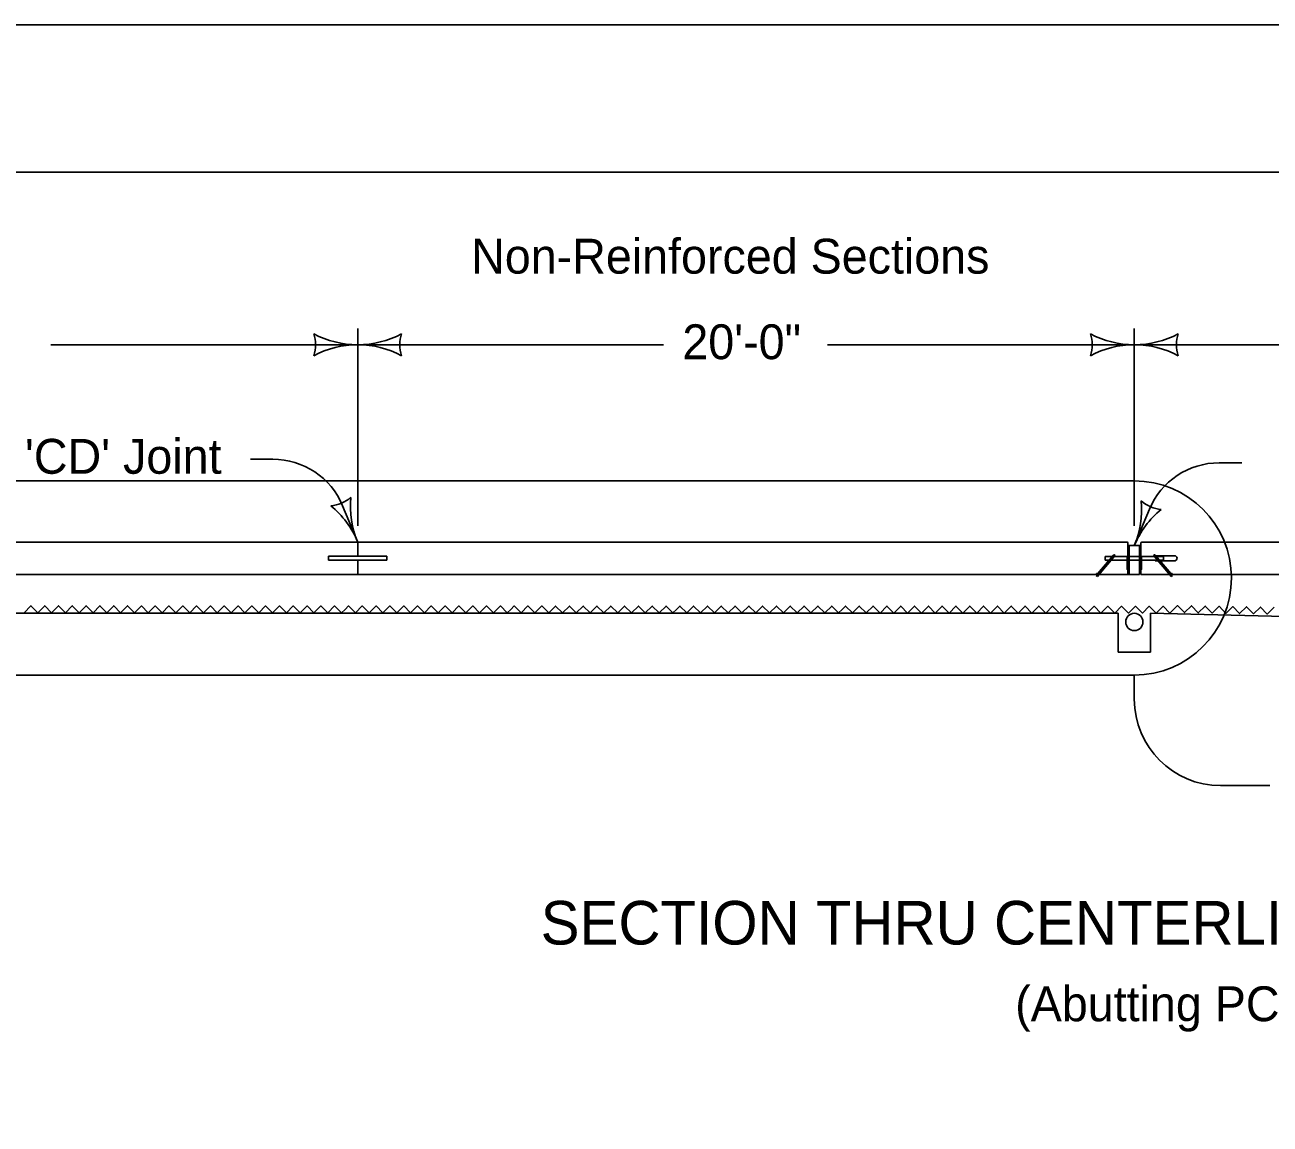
# Model space of a CAD drawing. Extents: x 5546 to 81668, y 3174 to 15999.
# Drawn here: x 14425 to 14996, y 9440 to 9944 of the extents above; entities that cross this region are included whole.
import ezdxf

# ---------------------------------------------------------------- set-up
doc = ezdxf.new("R2010")
doc.units = 0
for name, color, linetype in [('Level 61', 7, 'Continuous'), ('PS_BOLT', 7, 'Continuous'), ('PS_CONST', 7, 'Continuous'), ('PS_DAWA', 7, 'Continuous'), ('PS_DIM', 7, 'Continuous'), ('PS_SHAPE', 7, 'Continuous')]:
    doc.layers.add(name, color=color, linetype=linetype)

msp = doc.modelspace()

# ---------------------------------------------------------------- linework, layer by layer
at = {"layer": 'Level 61'}
msp.add_lwpolyline([(13732.52, 9944.02), (16867.53, 9944.02), (16867.53, 7924.02), (13732.52, 7924.02)], close=True, dxfattribs=at)
at = {"layer": 'PS_BOLT'}
for p, q in [((14577.37, 9706.74), (14220.97, 9706.74)), ((14930.38, 9706.7), (14577.37, 9706.74)), ((14577.37, 9706.74), (14577.37, 9700.26)), ((14577.37, 9700.26), (14577.37, 9706.74)), ((14930.8, 9706.28), (14930.8, 9706.28)), ((14930.8, 9691.85), (14930.8, 9706.28)), ((14564.01, 9698.39), (14564.01, 9700.24)), ((14564.01, 9700.24), (14577.37, 9700.24)), ((14564.01, 9698.39), (14564.01, 9700.24)), ((14564.01, 9700.24), (14590.74, 9700.24)), ((14577.37, 9698.36), (14564.01, 9698.39)), ((14577.37, 9700.26), (14590.74, 9700.24)), ((14590.74, 9700.24), (14577.37, 9700.26)), ((14577.39, 9698.39), (14577.37, 9691.89)), ((14577.37, 9691.89), (14577.39, 9698.39)), ((14590.74, 9698.39), (14577.39, 9698.39)), ((14590.74, 9700.25), (14590.74, 9698.39)), ((14590.74, 9700.24), (14590.74, 9698.39)), ((14220.97, 9691.89), (14577.37, 9691.89)), ((14577.37, 9691.89), (14843.21, 9691.85)), ((14843.21, 9691.85), (14930.8, 9691.85))]:
    msp.add_line(p, q, dxfattribs=at)
msp.add_lwpolyline([(14930.8, 9706.28), (14930.71, 9706.63), (14930.38, 9706.7)], dxfattribs=at)
at = {"layer": 'PS_CONST'}
for p, q in [((14528.1, 9744.74), (14538.44, 9744.74)), ((14983.04, 9743.09), (14972.7, 9743.09)), ((14933.77, 9734.8), (14220.97, 9734.8)), ((14570.43, 9723.4), (14577.37, 9706.74)), ((14940.7, 9721.75), (14933.77, 9705.1)), ((14933.77, 9645.7), (14220.97, 9645.7)), ((14933.77, 9645.7), (14933.77, 9634.6)), ((14996.01, 9595), (14973.37, 9595))]:
    msp.add_line(p, q, dxfattribs=at)
for centre, radius, start, end in [((14538.45, 9710.09), 34.65, 22.5907, 90), ((14972.69, 9708.45), 34.65, 90, 157.4093), ((14933.77, 9690.25), 44.55, 270, 90), ((14563.6, 9739.84), 16.51, 274.8585, 310.3252), ((14616.84, 9723.16), 42.75, 174.5193, 202.5918), ((14537.9, 9690.32), 42.75, 22.5918, 50.6643), ((14894.3, 9721.52), 42.75, 337.4082, 5.4807), ((14973.24, 9688.67), 42.75, 129.3357, 157.4082), ((14947.54, 9738.19), 16.51, 229.6748, 265.1415), ((14973.37, 9634.6), 39.6, 180, 270)]:
    msp.add_arc(centre, radius, start, end, dxfattribs=at)
at = {"layer": 'PS_DAWA'}
for p, q in [((16092.07, 9876.46), (14220.97, 9876.46)), ((14577.37, 9714.12), (14577.37, 9804.69)), ((14933.77, 9714.12), (14933.77, 9804.69)), ((14577.37, 9797.26), (14436.58, 9797.26)), ((14717.7, 9797.26), (14577.37, 9797.26)), ((14933.77, 9797.26), (14792.98, 9797.26)), ((15074.1, 9797.26), (14933.77, 9797.26))]:
    msp.add_line(p, q, dxfattribs=at)
for centre, radius, start, end in [((14541.53, 9797.26), 16.51, 342.2667, 17.7334), ((14577.37, 9840.01), 42.75, 241.9275, 270), ((14577.37, 9840.01), 42.75, 270, 298.0725), ((14577.37, 9840.01), 42.75, 270, 298.0725), ((14613.21, 9797.26), 16.51, 162.2666, 197.7334), ((14613.21, 9797.26), 16.51, 162.2666, 197.7334), ((14897.93, 9797.26), 16.51, 342.2667, 17.7334), ((14933.77, 9840.01), 42.75, 241.9275, 270), ((14897.93, 9797.26), 16.51, 342.2667, 17.7334), ((14933.77, 9840.01), 42.75, 241.9275, 270), ((14933.77, 9840.01), 42.75, 270, 298.0725), ((14969.61, 9797.26), 16.51, 162.2666, 197.7334), ((14577.37, 9754.51), 42.75, 90, 118.0725), ((14577.37, 9754.51), 42.75, 61.9275, 90), ((14577.37, 9754.51), 42.75, 61.9275, 90), ((14933.77, 9754.51), 42.75, 90, 118.0725), ((14933.77, 9754.51), 42.75, 90, 118.0725), ((14933.77, 9754.51), 42.75, 61.9275, 90)]:
    msp.add_arc(centre, radius, start, end, dxfattribs=at)
at = {"layer": 'PS_DIM'}
for p, q in [((14930.39, 9706.7), (14220.97, 9706.7)), ((14577.37, 9706.74), (14577.37, 9700.24)), ((14930.8, 9696.36), (14930.8, 9706.28)), ((14930.86, 9705.1), (14930.86, 9696.36)), ((14930.92, 9705.1), (14930.92, 9696.36)), ((14930.98, 9705.1), (14930.98, 9696.36)), ((14931.04, 9705.1), (14931.04, 9696.36)), ((14931.1, 9705.1), (14931.1, 9696.36)), ((14931.16, 9705.1), (14931.16, 9696.36)), ((14931.22, 9705.1), (14931.22, 9696.36)), ((14931.28, 9705.1), (14931.28, 9696.36)), ((14931.34, 9705.1), (14931.34, 9696.36)), ((14931.39, 9705.1), (14931.39, 9700.17)), ((14931.39, 9705.1), (14936.15, 9705.1)), ((14931.39, 9700.17), (14931.39, 9705.1)), ((14936.15, 9705.1), (14936.15, 9700.17)), ((14936.15, 9705.1), (14936.15, 9700.17)), ((14936.21, 9705.1), (14936.21, 9696.36)), ((14936.27, 9705.1), (14936.27, 9696.36)), ((14936.33, 9705.1), (14936.33, 9696.36)), ((14936.38, 9705.1), (14936.38, 9696.36)), ((14936.45, 9705.1), (14936.45, 9696.36)), ((14936.5, 9705.1), (14936.5, 9696.36)), ((14936.57, 9705.1), (14936.57, 9696.36)), ((14936.62, 9705.1), (14936.62, 9696.36)), ((14936.69, 9705.1), (14936.69, 9696.36)), ((14936.74, 9696.36), (14936.74, 9706.28)), ((14936.75, 9700.18), (14936.75, 9706.28)), ((14937.16, 9706.7), (15290.18, 9706.7)), ((16092.07, 9706.7), (14937.16, 9706.7)), ((14590.74, 9700.24), (14564.01, 9700.24)), ((14564.01, 9700.24), (14564.01, 9698.39)), ((14590.74, 9700.24), (14564.01, 9700.24)), ((14564.01, 9700.24), (14564.01, 9698.39)), ((14590.74, 9698.39), (14564.01, 9698.39)), ((14590.74, 9698.39), (14564.01, 9698.39)), ((14577.37, 9691.89), (14577.37, 9698.36)), ((14590.74, 9700.24), (14590.74, 9698.39)), ((14920.41, 9698.38), (14920.41, 9700.17)), ((14923.67, 9700.17), (14920.41, 9700.17)), ((14922.18, 9698.38), (14920.41, 9698.38)), ((14924.16, 9700.75), (14920.48, 9696.36)), ((14921.42, 9696.36), (14924.71, 9700.29)), ((14930.44, 9698.38), (14923.11, 9698.38)), ((14923.67, 9700.17), (14923.67, 9700.17)), ((14930.44, 9700.17), (14924.61, 9700.17)), ((14930.44, 9694.23), (14930.44, 9700.17)), ((14930.44, 9699.93), (14930.44, 9699.93)), ((14931.39, 9700.17), (14931.39, 9698.38)), ((14936.15, 9700.17), (14931.39, 9700.17)), ((14931.39, 9698.38), (14931.39, 9696.36)), ((14936.15, 9698.38), (14931.39, 9698.38)), ((14936.15, 9700.17), (14936.15, 9698.38)), ((14936.15, 9698.38), (14936.15, 9696.36)), ((14936.92, 9700.34), (14936.92, 9700.34)), ((14937.1, 9694.23), (14937.1, 9700.17)), ((14937.1, 9694.23), (14937.1, 9700.17)), ((14942.94, 9700.17), (14937.1, 9700.17)), ((14944.43, 9698.38), (14937.1, 9698.38)), ((14946.13, 9696.36), (14942.83, 9700.29)), ((14943.27, 9698.38), (14943.27, 9698.09)), ((14944.68, 9698.09), (14943.27, 9698.09)), ((14943.38, 9700.75), (14947.06, 9696.36)), ((14952.18, 9700.46), (14943.62, 9700.46)), ((14943.87, 9700.17), (14943.87, 9700.17)), ((14947.14, 9700.17), (14943.87, 9700.17)), ((14947.14, 9698.38), (14945.37, 9698.38)), ((14952.18, 9698.09), (14945.62, 9698.09)), ((14947.14, 9698.38), (14947.14, 9700.17)), ((14931.39, 9691.85), (14220.97, 9691.85)), ((14918.73, 9694.27), (14916.31, 9691.4)), ((14916.86, 9690.94), (14916.31, 9691.4)), ((14919.66, 9694.27), (14916.86, 9690.94)), ((14920.48, 9696.36), (14918.73, 9694.27)), ((14921.42, 9696.36), (14919.66, 9694.27)), ((14930.8, 9694.27), (14930.8, 9696.36)), ((14930.8, 9691.85), (14930.8, 9694.27)), ((14930.86, 9696.36), (14930.86, 9694.27)), ((14930.86, 9694.27), (14930.86, 9691.85)), ((14930.92, 9696.36), (14930.92, 9694.27)), ((14930.92, 9694.27), (14930.92, 9691.85)), ((14930.98, 9696.36), (14930.98, 9694.27)), ((14930.98, 9694.27), (14930.98, 9691.85)), ((14931.04, 9696.36), (14931.04, 9694.27)), ((14931.04, 9694.27), (14931.04, 9691.85)), ((14931.1, 9696.36), (14931.1, 9694.27)), ((14931.1, 9694.27), (14931.1, 9691.85)), ((14931.16, 9696.36), (14931.16, 9694.27)), ((14931.16, 9694.27), (14931.16, 9691.85)), ((14931.22, 9696.36), (14931.22, 9694.27)), ((14931.22, 9694.27), (14931.22, 9691.85)), ((14931.28, 9696.36), (14931.28, 9694.27)), ((14931.28, 9694.27), (14931.28, 9691.85)), ((14931.34, 9696.36), (14931.34, 9694.27)), ((14931.34, 9694.27), (14931.34, 9691.85)), ((14931.39, 9696.36), (14931.39, 9694.27)), ((14931.39, 9694.27), (14931.39, 9691.85)), ((14936.15, 9691.85), (14931.39, 9691.85)), ((14936.15, 9696.36), (14936.15, 9694.27)), ((14936.15, 9694.27), (14936.15, 9691.85)), ((14936.21, 9696.36), (14936.21, 9694.27)), ((14936.21, 9694.27), (14936.21, 9691.85)), ((14936.27, 9696.36), (14936.27, 9694.27)), ((14936.27, 9694.27), (14936.27, 9691.85)), ((14936.33, 9696.36), (14936.33, 9694.27)), ((14936.33, 9694.27), (14936.33, 9691.85)), ((14936.38, 9696.36), (14936.38, 9694.27)), ((14936.38, 9694.27), (14936.38, 9691.85)), ((14936.45, 9696.36), (14936.45, 9694.27)), ((14936.45, 9694.27), (14936.45, 9691.85)), ((14936.5, 9696.36), (14936.5, 9694.27)), ((14936.5, 9694.27), (14936.5, 9691.85)), ((14936.57, 9696.36), (14936.57, 9694.27)), ((14936.57, 9694.27), (14936.57, 9691.85)), ((14936.62, 9696.36), (14936.62, 9694.27)), ((14936.62, 9694.27), (14936.62, 9691.85)), ((14936.69, 9696.36), (14936.69, 9694.27)), ((14936.69, 9694.27), (14936.69, 9691.85)), ((14936.74, 9694.27), (14936.74, 9696.36)), ((14936.74, 9691.85), (14936.74, 9694.27)), ((14936.74, 9691.85), (14949.92, 9691.85)), ((14936.75, 9691.85), (14936.75, 9694.23)), ((14950.85, 9691.85), (14936.75, 9691.85)), ((14937.1, 9694.23), (14937.1, 9694.23)), ((14946.13, 9696.36), (14947.88, 9694.27)), ((14947.06, 9696.36), (14948.81, 9694.27)), ((14947.88, 9694.27), (14950.68, 9690.94)), ((14948.81, 9694.27), (14951.23, 9691.4)), ((14950.68, 9690.94), (14951.23, 9691.4)), ((15290.18, 9691.85), (14950.85, 9691.85)), ((14950.85, 9691.85), (15751.23, 9691.85)), ((14926.35, 9674.03), (14220.97, 9674.03)), ((14926.35, 9674.03), (14926.35, 9656.21)), ((14941.2, 9674.03), (16058.43, 9648.78)), ((14941.2, 9674.03), (14941.2, 9656.21)), ((14941.2, 9656.21), (14926.35, 9656.21))]:
    msp.add_line(p, q, dxfattribs=at)
msp.add_lwpolyline([(14936.15, 9698.28), (14936.05, 9698.38)], dxfattribs=at)
for centre, radius in [((14921.67, 9698.15), 0.238), ((14946.12, 9697.85), 0.238), ((14916.58, 9692.09), 0.238), ((14950.96, 9692.09), 0.238), ((14933.77, 9670.07), 3.96)]:
    msp.add_circle(centre, radius, dxfattribs=at)
for centre, radius, start, end in [((14930.38, 9706.28), 0.416, 0, 90), ((14937.16, 9706.28), 0.416, 90, 180), ((14937.16, 9706.28), 0.416, 90, 180), ((14924.44, 9700.52), 0.356, 320.0037, 139.9964), ((14930.62, 9700.17), 0.178, 0, 180), ((14936.92, 9700.17), 0.178, 0, 180), ((14936.92, 9700.17), 0.178, 0, 174.5673), ((14943.1, 9700.52), 0.356, 40.0036, 219.9963), ((14952.18, 9699.27), 1.19, 270, 90), ((14930.62, 9694.23), 0.178, 180, 0), ((14936.92, 9694.23), 0.178, 180, 0), ((14936.92, 9694.23), 0.178, 180.0628, 0)]:
    msp.add_arc(centre, radius, start, end, dxfattribs=at)
for points in [[(14930.44, 9700.05), (14930.41, 9700.04), (14930.38, 9700.05), (14930.36, 9700.05), (14930.34, 9700.05), (14930.32, 9700.04), (14930.3, 9700.05)], [(14930.44, 9699.93), (14930.41, 9699.92), (14930.38, 9699.93), (14930.36, 9699.93), (14930.34, 9699.93), (14930.32, 9699.92), (14930.3, 9699.93)], [(14930.44, 9699.81), (14930.41, 9699.8), (14930.38, 9699.81), (14930.36, 9699.81), (14930.34, 9699.81), (14930.32, 9699.8), (14930.3, 9699.81)], [(14930.44, 9699.69), (14930.41, 9699.69), (14930.38, 9699.69), (14930.36, 9699.69), (14930.34, 9699.69), (14930.32, 9699.69), (14930.3, 9699.69)], [(14930.44, 9699.57), (14930.41, 9699.57), (14930.38, 9699.57), (14930.36, 9699.57), (14930.34, 9699.57), (14930.32, 9699.57), (14930.3, 9699.57)], [(14930.44, 9699.45), (14930.41, 9699.45), (14930.38, 9699.45), (14930.36, 9699.45), (14930.34, 9699.45), (14930.32, 9699.45), (14930.3, 9699.45)], [(14930.44, 9699.33), (14930.41, 9699.33), (14930.38, 9699.33), (14930.36, 9699.33), (14930.34, 9699.33), (14930.32, 9699.33), (14930.3, 9699.33)], [(14930.44, 9699.21), (14930.41, 9699.21), (14930.38, 9699.21), (14930.36, 9699.21), (14930.34, 9699.21), (14930.32, 9699.21), (14930.3, 9699.21)], [(14930.44, 9699.1), (14930.41, 9699.09), (14930.38, 9699.1), (14930.36, 9699.1), (14930.34, 9699.1), (14930.32, 9699.09), (14930.3, 9699.1)], [(14930.44, 9698.98), (14930.41, 9698.97), (14930.38, 9698.98), (14930.36, 9698.98), (14930.34, 9698.98), (14930.32, 9698.97), (14930.3, 9698.98)], [(14930.44, 9698.86), (14930.41, 9698.85), (14930.38, 9698.86), (14930.36, 9698.86), (14930.34, 9698.86), (14930.32, 9698.85), (14930.3, 9698.86)], [(14930.44, 9698.74), (14930.41, 9698.74), (14930.38, 9698.74), (14930.36, 9698.74), (14930.34, 9698.74), (14930.32, 9698.74), (14930.3, 9698.74)], [(14930.44, 9698.62), (14930.41, 9698.62), (14930.38, 9698.62), (14930.36, 9698.62), (14930.34, 9698.62), (14930.32, 9698.62), (14930.3, 9698.62)], [(14930.44, 9698.5), (14930.41, 9698.5), (14930.38, 9698.5), (14930.36, 9698.5), (14930.34, 9698.5), (14930.32, 9698.5), (14930.3, 9698.5)]]:
    msp.add_spline(points, degree=3, dxfattribs=at)
at = {"layer": 'PS_SHAPE'}
for p, q in [((14931.39, 9705.1), (14930.8, 9705.1)), ((14936.74, 9705.1), (14936.15, 9705.1))]:
    msp.add_line(p, q, dxfattribs=at)
for points in [[(14936.15, 9705.05), (14936.1, 9705.1)], [(14495.52, 9675.87), (14493.93, 9674.29), (14490.77, 9677.46), (14487.6, 9674.3), (14484.43, 9677.46), (14481.26, 9674.3), (14478.09, 9677.46), (14474.93, 9674.3), (14471.76, 9677.47), (14468.59, 9674.3), (14465.42, 9677.47), (14462.25, 9674.3), (14459.09, 9677.47), (14455.92, 9674.31), (14452.75, 9677.47), (14449.58, 9674.31), (14446.41, 9677.48), (14443.25, 9674.31), (14440.08, 9677.48), (14436.91, 9674.31), (14433.74, 9677.48), (14430.57, 9674.32), (14427.41, 9677.49), (14424.24, 9674.32)], [(14571.55, 9675.85), (14569.97, 9674.26), (14566.8, 9677.44), (14563.63, 9674.27), (14560.46, 9677.44), (14557.29, 9674.27), (14554.13, 9677.44), (14550.96, 9674.27), (14547.79, 9677.44), (14544.62, 9674.27), (14541.45, 9677.44), (14538.29, 9674.27), (14535.12, 9677.44), (14531.95, 9674.28), (14528.78, 9677.45), (14525.61, 9674.28), (14522.45, 9677.45), (14519.28, 9674.28), (14516.11, 9677.45), (14512.94, 9674.28), (14509.77, 9677.46), (14506.61, 9674.29), (14503.44, 9677.46), (14500.27, 9674.29), (14497.1, 9677.46), (14495.52, 9675.87)], [(14647.58, 9675.82), (14646, 9674.23), (14642.83, 9677.41), (14639.66, 9674.24), (14636.49, 9677.41), (14633.33, 9674.24), (14630.16, 9677.41), (14626.99, 9674.24), (14623.82, 9677.41), (14620.65, 9674.25), (14617.49, 9677.41), (14614.32, 9674.25), (14611.15, 9677.41), (14607.98, 9674.25), (14604.81, 9677.42), (14601.65, 9674.25), (14598.48, 9677.42), (14595.31, 9674.25), (14592.14, 9677.42), (14588.97, 9674.25), (14585.81, 9677.43), (14582.64, 9674.26), (14579.47, 9677.43), (14576.3, 9674.26), (14573.13, 9677.43), (14571.55, 9675.85)], [(14723.61, 9675.79), (14722.03, 9674.21), (14718.86, 9677.38), (14715.69, 9674.21), (14712.53, 9677.38), (14709.36, 9674.21), (14706.19, 9677.38), (14703.02, 9674.21), (14699.85, 9677.38), (14696.69, 9674.22), (14693.52, 9677.39), (14690.35, 9674.22), (14687.18, 9677.39), (14684.01, 9674.22), (14680.85, 9677.39), (14677.68, 9674.23), (14674.51, 9677.39), (14671.34, 9674.23), (14668.17, 9677.39), (14665.01, 9674.23), (14661.84, 9677.4), (14658.67, 9674.23), (14655.5, 9677.4), (14652.33, 9674.23), (14649.17, 9677.4), (14647.58, 9675.82)], [(14799.65, 9675.76), (14798.06, 9674.18), (14794.89, 9677.35), (14791.73, 9674.18), (14788.56, 9677.35), (14785.39, 9674.18), (14782.22, 9677.35), (14779.05, 9674.19), (14775.89, 9677.35), (14772.72, 9674.19), (14769.55, 9677.36), (14766.38, 9674.19), (14763.21, 9677.36), (14760.05, 9674.19), (14756.88, 9677.36), (14753.71, 9674.2), (14750.54, 9677.37), (14747.37, 9674.2), (14744.21, 9677.37), (14741.04, 9674.2), (14737.87, 9677.37), (14734.7, 9674.21), (14731.53, 9677.37), (14728.37, 9674.21), (14725.2, 9677.37), (14723.61, 9675.79)], [(14875.68, 9675.73), (14874.09, 9674.15), (14870.93, 9677.32), (14867.76, 9674.16), (14864.59, 9677.32), (14861.42, 9674.16), (14858.25, 9677.32), (14855.09, 9674.16), (14851.92, 9677.33), (14848.75, 9674.16), (14845.58, 9677.33), (14842.41, 9674.16), (14839.25, 9677.33), (14836.08, 9674.17), (14832.91, 9677.33), (14829.74, 9674.17), (14826.57, 9677.34), (14823.41, 9674.17), (14820.24, 9677.34), (14817.07, 9674.17), (14813.9, 9677.34), (14810.73, 9674.18), (14807.57, 9677.35), (14804.4, 9674.18), (14801.23, 9677.35), (14799.65, 9675.76)], [(14951.71, 9675.71), (14950.13, 9674.12), (14946.96, 9677.3), (14943.79, 9674.13), (14940.62, 9677.3), (14937.45, 9674.13), (14934.29, 9677.3), (14931.12, 9674.13), (14927.95, 9677.3), (14924.78, 9674.13), (14921.61, 9677.3), (14918.45, 9674.13), (14915.28, 9677.3), (14912.11, 9674.14), (14908.94, 9677.31), (14905.77, 9674.14), (14902.61, 9677.31), (14899.44, 9674.14), (14896.27, 9677.31), (14893.1, 9674.14), (14889.93, 9677.32), (14886.77, 9674.15), (14883.6, 9677.32), (14880.43, 9674.15), (14877.26, 9677.32), (14875.68, 9675.73)], [(14997.99, 9676.81), (14994.77, 9673.69), (14991.66, 9676.92), (14988.43, 9673.8), (14985.32, 9677.03), (14982.1, 9673.92), (14978.99, 9677.14), (14975.76, 9674.02), (14972.65, 9677.25), (14969.43, 9674.14), (14966.32, 9677.36), (14963.09, 9674.25), (14959.98, 9677.47), (14956.76, 9674.35), (14953.65, 9677.58), (14951.71, 9675.71)]]:
    msp.add_lwpolyline(points, dxfattribs=at)

# ---------------------------------------------------------------- texts
at = {"layer": 'PS_BOLT'}
msp.add_text('SECTION THRU CENTERLINE - WEST APPROACH PAVEMENT', height=20, dxfattribs=at).set_placement((14661.33, 9522.06))
at = {"layer": 'PS_CONST'}
msp.add_text("'CD' Joint", height=16, dxfattribs=at).set_placement((14424.67, 9738.07))
at = {"layer": 'PS_DAWA'}
for s, p in [('Non-Reinforced Sections', (14629.43, 9829.9)), ('20\'-0"', (14726.35, 9790.63))]:
    msp.add_text(s, height=16, dxfattribs=at).set_placement(p)
at = {"layer": 'PS_SHAPE'}
msp.add_text('(Abutting PCC or Composite Pavement)', height=16, dxfattribs=at).set_placement((14879.09, 9486.87))

doc.saveas('drawing.dxf')
